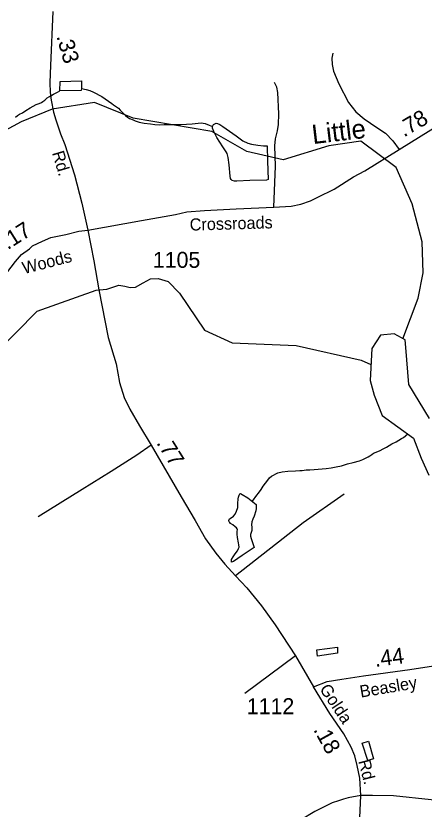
# Model space of a CAD drawing. Extents: x 2082433 to 2279600, y 546599 to 755198.
# Drawn here: x 2149587 to 2152783, y 569366 to 575582 of the extents above; entities that cross this region are included whole.
import ezdxf

# ---------------------------------------------------------------- set-up
doc = ezdxf.new("R2010")
doc.units = 0
for name, color, linetype in [('Exist Hydrographic Creek Single Shore', 7, 'Continuous'), ('Exist Hydrographic Creek Single Shore Label', 7, 'Continuous'), ('Exist Hydrographic Misc Water Feature', 7, 'Continuous'), ('Exist Hydrographic Pond Under 1500 Sq Ft', 7, 'Continuous'), ('Exist Road Non-System Type 51', 7, 'Continuous'), ('Exist Road Secondary Mileage Hundredths English Label', 7, 'Continuous'), ('Exist Road Secondary Type 51 Attributed', 7, 'Continuous'), ('Exist Road Secondary Type 51 Label', 7, 'Continuous'), ('Exist Road Secondary Type 51 Number Label', 7, 'Continuous')]:
    doc.layers.add(name, color=color, linetype=linetype)

msp = doc.modelspace()

# ---------------------------------------------------------------- linework, layer by layer
at = {"layer": 'Exist Hydrographic Creek Single Shore'}
for points in [[(2152615.8, 573052.2), (2152736.1, 573369.7), (2152776.1, 573569), (2152767.1, 573811.9), (2152690, 574108.7), (2152563.1, 574393.4), (2152287.1, 574599), (2152038.1, 574564.7), (2151680.1, 574453.9), (2151396.1, 574518.6), (2151120.9, 574675.1), (2150503.9, 574779.4), (2150202.9, 574903.6), (2149869.9, 574851.3), (2149628.9, 574751.2), (2149215.9, 574529.9)], [(2149224.9, 572522.1), (2149414, 572925.1), (2149754, 573269.2), (2150214.2, 573432.5), (2150297.6, 573441.2), (2150393.4, 573471.5), (2150441, 573462.8), (2150482.1, 573454.2), (2150523.2, 573456.3), (2150582.8, 573489.9), (2150640.1, 573521.3), (2150699.6, 573524.5), (2150779.7, 573500.7), (2150868.5, 573408.7), (2151063.1, 573118.1), (2151280, 573018.6), (2151779.9, 572998.6), (2152289.1, 572883.4), (2152366.7, 572849)], [(2151438.9, 571778.1), (2151471.9, 571825.1), (2151486, 571842.8), (2151507.5, 571871.1), (2151523.5, 571897.1), (2151541.6, 571919.1), (2151559.2, 571943.2), (2151573.2, 571961.4), (2151588.7, 571975.7), (2151602.9, 571983.7), (2151621.1, 571993.5), (2151636.9, 572001.6), (2151672.8, 572010), (2151716.9, 572014.3), (2151776.8, 572016.6), (2151808.6, 572018.7), (2151828.5, 572018.9), (2151858.4, 572024.9), (2151888.7, 572025.2), (2151922.6, 572027.4), (2151952.7, 572029.3), (2151984.5, 572031.8), (2152016.7, 572033.8), (2152054.4, 572040.3), (2152094.4, 572048.5), (2152136.6, 572056.7), (2152184, 572071), (2152226.5, 572082.8), (2152276.1, 572095.2), (2152304.2, 572105.6), (2152329.8, 572119.5), (2152344, 572125.5), (2152357.7, 572133.6), (2152373.7, 572145.7), (2152387.8, 572155.8), (2152407.9, 572164.1), (2152437.5, 572176.2), (2152461.7, 572188.4), (2152487.3, 572202.3), (2152531.2, 572228.5), (2152563.4, 572244.8), (2152585.3, 572256.9), (2152605, 572270.9), (2152620.8, 572279.1), (2152654.5, 572305.7)]]:
    msp.add_lwpolyline(points, dxfattribs=at)
at = {"layer": 'Exist Hydrographic Misc Water Feature'}
for points in [[(2149930.9, 574995.3), (2149932.3, 575067.2), (2150100.1, 575071.9), (2150100.7, 575013.8)], [(2149584.2, 574789.4), (2149599.7, 574801.2), (2149615.9, 574811.3), (2149637.5, 574823.5), (2149663.9, 574841.8), (2149699.6, 574861.9), (2149721.5, 574874), (2149745.3, 574886.3), (2149768.9, 574896.1), (2149787, 574904.3), (2149799.1, 574910.6), (2149813.4, 574922.6), (2149833.1, 574938.7), (2149849.1, 574950.5), (2149881.1, 574968.8), (2149912.7, 574985.1), (2149930.9, 574995.3)], [(2150100.7, 575013.8), (2150098.4, 574997.9), (2149930.9, 574995.3)], [(2150100.7, 575013.8), (2150138.4, 575006.4), (2150166.1, 574996.6), (2150194.8, 574984.5), (2150216.5, 574972.8), (2150238.9, 574960.9), (2150258.6, 574949), (2150287.1, 574930.9), (2150312.9, 574913.2), (2150337.1, 574895.3), (2150350.9, 574885.6), (2150367, 574875.8), (2150389.2, 574857.8), (2150403.5, 574843.9), (2150423.6, 574821.8), (2150445.6, 574800.3), (2150461.8, 574788.1), (2150477.6, 574778.4), (2150505.7, 574766.4), (2150521.9, 574758.3), (2150552.2, 574748.8), (2150592, 574740.8), (2150639.8, 574737.2), (2150673.8, 574731.3), (2150709.9, 574729.5), (2150747.8, 574729.8), (2150784.1, 574730), (2150827.8, 574730.3), (2150875.6, 574730.4), (2150923.6, 574732.8), (2150967.6, 574737.2), (2151013.8, 574741.1), (2151041.7, 574743.4), (2151053.8, 574741.6), (2151069.6, 574737.5), (2151099.5, 574725.7), (2151126.4, 574715.6)], [(2151126.4, 574715.6), (2151127.6, 574719.9), (2151133.9, 574729.9), (2151143.4, 574736.1), (2151155.5, 574740), (2151165.7, 574738), (2151183.6, 574730), (2151207.8, 574716.2), (2151311.9, 574640.9), (2151364.4, 574603.4), (2151402.4, 574583.4), (2151430.2, 574575.5), (2151482.3, 574568.1), (2151524.6, 574564.1), (2151554.3, 574562.4), (2151557.2, 574444.4)], [(2151557.2, 574444.4), (2151561.7, 574300.6), (2151547.9, 574294.5), (2151418.4, 574291.8), (2151316.4, 574287), (2151298, 574286.9), (2151279.9, 574292.9), (2151271.9, 574299), (2151266.2, 574306.7), (2151263.9, 574326.9), (2151257.4, 574414.8), (2151249.2, 574472.7), (2151241, 574502.8), (2151233, 574516.6), (2151206.7, 574554.6), (2151160.2, 574630.2), (2151136, 574676), (2151125.7, 574701.9), (2151126.4, 574715.6)], [(2152346.6, 569898.3), (2152387.4, 569760.7), (2152341.7, 569746.6), (2152298.8, 569882), (2152346.6, 569898.3)]]:
    msp.add_lwpolyline(points, dxfattribs=at)
at = {"layer": 'Exist Hydrographic Pond Under 1500 Sq Ft'}
for points in [[(2152547.2, 573090.7), (2152440.8, 573079.4), (2152374.2, 572975.7), (2152359.3, 572724.1), (2152390.5, 572609.7), (2152455.6, 572450.2), (2152700.1, 572272.6), (2152759.4, 572117.2), (2152818.6, 571983.9)], [(2152826, 572428), (2152663.1, 572694.5), (2152640.8, 572983.2), (2152633.4, 573042.4), (2152547.2, 573090.7)], [(2151416.7, 571795.7), (2151469, 571754.1), (2151469, 571742), (2151469.2, 571722.1), (2151465.3, 571704), (2151451.3, 571661.9), (2151441.9, 571637.8), (2151433.5, 571615.9), (2151432.1, 571593.9), (2151434.1, 571575.7), (2151434.1, 571566), (2151434.1, 571548.1), (2151428.4, 571534), (2151424.5, 571518), (2151424.5, 571505.8), (2151428.8, 571487.7), (2151440.5, 571455.9), (2151453, 571415.9), (2151359.3, 571353.5), (2151291.6, 571307.3), (2151275.6, 571301.2), (2151273.6, 571309.2), (2151275.6, 571321.1), (2151287.3, 571343.2), (2151303.3, 571367.2), (2151321.3, 571389.2), (2151330.8, 571407.6), (2151334.9, 571419.6), (2151333.2, 571437.3), (2151328.7, 571451.3), (2151322.6, 571495.3), (2151320.5, 571521.5), (2151320.3, 571541.4), (2151322.2, 571557.3), (2151320.1, 571563.3), (2151314.4, 571571.1), (2151304.1, 571579.1), (2151286.1, 571593.2), (2151268.2, 571602.8), (2151262.3, 571611), (2151255.9, 571616.8), (2151253.9, 571626.9), (2151260, 571641), (2151271.5, 571649), (2151289.8, 571661.2), (2151303.5, 571677), (2151313.5, 571701.4), (2151323.2, 571729.1), (2151325.2, 571761.3), (2151326.9, 571797.1), (2151328.7, 571811.4), (2151334.9, 571825.1), (2151340.8, 571837.2), (2151344.5, 571839.4), (2151358.9, 571831.2), (2151402.7, 571805.5), (2151416.7, 571795.7)], [(2151942.7, 570614.1), (2152104.3, 570635.1), (2152104.5, 570587.2), (2151948.9, 570564.1), (2151942.7, 570614.1)]]:
    msp.add_lwpolyline(points, dxfattribs=at)
at = {"layer": 'Exist Road Non-System Type 51'}
msp.add_line((2151775, 570567.2), (2151379.3, 570271.1), dxfattribs=at)
for points in [[(2152069.2, 575290.1), (2152061.6, 575250.6), (2152063.1, 575200.4), (2152072.3, 575148.6), (2152114.9, 575049.7), (2152190.9, 574902.1), (2152249.5, 574829.1), (2152313.4, 574774.3), (2152412.3, 574707.4), (2152480.8, 574661.7), (2152537.8, 574602.4), (2152586.5, 574535.5)], [(2151605.2, 574083.6), (2151620.4, 574403.1), (2151613.5, 574562.9), (2151618.1, 574617.6), (2151634.8, 574680), (2151642.5, 574730.2), (2151646.3, 574813.9), (2151637.1, 574981.3), (2151628.8, 575022.3), (2151610.5, 575060.4)], [(2150644.8, 572216.8), (2150533.2, 572138.8), (2150331.8, 572010.5), (2150104.8, 571869.3), (2149760.1, 571655.5)], [(2152158.1, 571832.9), (2151836.2, 571608.7), (2151307, 571193)]]:
    msp.add_lwpolyline(points, dxfattribs=at)
at = {"layer": 'Exist Road Secondary Type 51 Attributed'}
for points in [[(2149876.3, 575615.6), (2149858.7, 575193.3), (2149853.2, 575058.7), (2149854.9, 574982.3), (2149862.5, 574922.8), (2149882, 574827.5), (2149899.3, 574768), (2149937.2, 574658.7), (2149970.2, 574573.2), (2150047, 574337.3), (2150102.8, 574114.3), (2150150.4, 573903.3)], [(2150150.4, 573903.3), (2150569.2, 573978), (2150836.3, 574026.6), (2150925.1, 574045.5), (2151064.3, 574057.7), (2151312.3, 574069.9), (2151605.2, 574083.6), (2151742.6, 574091.2), (2151816.8, 574106.1), (2151893.5, 574133.8), (2151951.3, 574161.2), (2152079.1, 574223.6), (2152230.8, 574319.7), (2152318, 574368.1), (2152586.5, 574535.5), (2152911.4, 574734.8), (2153173.8, 574894.5), (2153364, 575023.9), (2153478.9, 575113.6), (2153588.4, 575204.9), (2153737.5, 575351), (2153851.6, 575478.8)], [(2149446.4, 573449.8), (2149515, 573567.4), (2149582.8, 573657.6), (2149630.4, 573711.7), (2149692.8, 573755.6), (2149717.3, 573779.2), (2149795.7, 573817.6), (2149861.2, 573846), (2149978.3, 573869.7), (2150079.3, 573894.3), (2150150.4, 573903.3)], [(2150150.4, 573903.3), (2150196.9, 573662), (2150235.9, 573435.8), (2150309.5, 573061.3), (2150370.9, 572854.1), (2150398.4, 572709.6), (2150435.6, 572592.6), (2150480, 572500.4), (2150554.4, 572369.2), (2150644.8, 572216.8), (2150881.5, 571813.5), (2150990.5, 571628.2), (2151072.1, 571484.6), (2151152.8, 571372), (2151223.7, 571285.1), (2151307, 571193), (2151393.9, 571100.8), (2151510.9, 570959), (2151616.3, 570810.9), (2151775, 570567.2), (2151916, 570323.4)], [(2151916, 570323.4), (2152024.1, 570365.2), (2152137.9, 570385.1), (2152308.1, 570410.3), (2152670.2, 570459.2), (2153094.4, 570524.7), (2153176.9, 570527.5), (2153242.4, 570524.7), (2154240, 570397.6)], [(2152288.2, 569472.4), (2152279.4, 569607.2), (2152259.9, 569706.4), (2152240.4, 569782.7), (2152212, 569851.8), (2152153.5, 569956.4), (2152043.6, 570114.2), (2151916, 570323.4)], [(2152288.2, 569472.4), (2152189.2, 569453.7), (2152151.6, 569443.9), (2152111.7, 569431.5), (2152061.8, 569415.3), (2151927.3, 569348.3), (2151816.3, 569280), (2151372.2, 569006.5), (2150785.8, 568639.1), (2150717.5, 568590.7), (2150372.3, 568356.2), (2150022.6, 568116.2), (2149909.5, 568058.9), (2149836.4, 568016.9)], [(2152327.3, 566515.4), (2152350.2, 566777.8), (2152397.3, 567035.9), (2152397.3, 567157.1), (2152395.1, 567190.7), (2152390.6, 567226.6), (2152374.9, 567303), (2152353.1, 567381.8), (2152322.8, 567454.5), (2152304.7, 567509), (2152282.5, 567577.6), (2152264.3, 567632.2), (2152240.1, 567747.2), (2152231.9, 567867.3), (2152231.9, 568117.9), (2152254.6, 568750.2), (2152280.4, 569298.5), (2152288.2, 569472.4)], [(2154307.5, 569391.8), (2152838.8, 569439.1), (2152543.7, 569470.6), (2152379.9, 569473.7), (2152288.2, 569472.4)]]:
    msp.add_lwpolyline(points, dxfattribs=at)

# ---------------------------------------------------------------- texts
at = {"layer": 'Exist Hydrographic Creek Single Shore Label'}
msp.add_text('Little', height=150, rotation=6.77724, dxfattribs=at).set_placement((2151912.7, 574577))
at = {"layer": 'Exist Road Secondary Mileage Hundredths English Label'}
for s, rotation, p in [('.33', 285.81031, (2149903.1, 575421.7)), ('.78', 30.39378, (2152625.1, 574628.8)), ('.17', 32.36186, (2149522.6, 573745.7)), ('.77', 301.885, (2150683.8, 572235.6)), ('.44', 7.32514, (2152401.1, 570479.7)), ('.18', 298.83529, (2151913.3, 569988.6))]:
    msp.add_text(s, height=125, rotation=rotation, dxfattribs=at).set_placement(p)
at = {"layer": 'Exist Road Secondary Type 51 Label'}
for s, rotation, p in [('Rd.', 286.59491, (2149869.2, 574508.5)), ('Crossroads', 1.62503, (2150948.9, 573899)), ('Woods', 14.53036, (2149650.9, 573557.8)), ('Beasley', 9.47539, (2152287.4, 570239.2)), ('Golda', 303.6475, (2151960.4, 570307.3)), ('Rd.', 284.41022, (2152266.5, 569742.1))]:
    msp.add_text(s, height=95, rotation=rotation, dxfattribs=at).set_placement(p)
at = {"layer": 'Exist Road Secondary Type 51 Number Label'}
for s, p in [('1105', (2150658.9, 573607.6)), ('1112', (2151394.6, 570109.8))]:
    msp.add_text(s, height=125, dxfattribs=at).set_placement(p)

doc.saveas('drawing.dxf')
